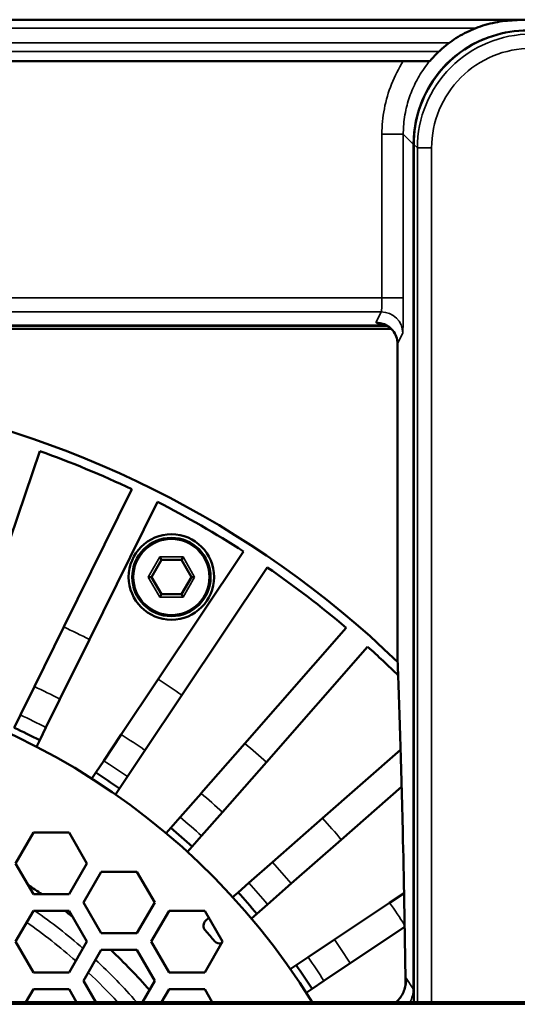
# Model space of a CAD drawing. Header units: millimetres. Extents: x 50 to 3176, y 50 to 2109.
# Tile 666 of 817: x 2293 to 2328, y 1088 to 1157. Entities that reach past the tile are written whole.
import ezdxf

# ---------------------------------------------------------------- set-up
doc = ezdxf.new("R2010")
doc.units = ezdxf.units.MM
doc.header["$LTSCALE"] = 10
doc.layers.add('Visible (ISO)', color=7, linetype='Continuous', lineweight=50)
doc.layers.add('Visible Narrow (ISO)', color=7, linetype='Continuous', lineweight=35)

msp = doc.modelspace()

# ---------------------------------------------------------------- linework, layer by layer
at = {"layer": 'Visible (ISO)'}
for p, q in [((2226.3343, 1157.2033), (2507.2872, 1157.2033)), ((2250.2712, 1154.2883), (2320.3374, 1154.2883)), ((2320.1033, 1153.9033), (2320.1032, 1153.9033)), ((2323.1717, 1153.9033), (2323.1716, 1153.9033)), ((2322.241, 1152.6838), (2322.241, 1152.6838)), ((2318.8719, 1149.9838), (2318.8721, 1149.9838)), ((2318.8698, 1149.9588), (2318.87, 1149.9588)), ((2321.066, 1088.2033), (2321.066, 1148.4492)), ((2319.1576, 1135.7372), (2250.1815, 1135.7372)), ((2251.0106, 1135.703), (2319.2196, 1135.703)), ((2319.4954, 1135.4903), (2291.8989, 1135.4903)), ((2320.3139, 1135.4903), (2320.3139, 1135.4903)), ((2319.9292, 1112.5568), (2319.9292, 1134.4458)), ((2294.8291, 1126.9021), (2291.3624, 1116.6894)), ((2296.5131, 1114.5555), (2301.2833, 1124.2287)), ((2303.0771, 1123.3441), (2298.3068, 1113.671)), ((2303.1351, 1110.8834), (2309.1271, 1119.8511)), ((2303.3608, 1119.2744), (2302.6608, 1118.0619)), ((2303.2453, 1119.4744), (2303.3608, 1119.2744)), ((2304.7608, 1119.2744), (2303.3608, 1119.2744)), ((2304.8762, 1119.4744), (2304.7608, 1119.2744)), ((2305.4608, 1118.0619), (2304.7608, 1119.2744)), ((2310.7901, 1118.74), (2304.798, 1109.7723)), ((2302.4298, 1118.0619), (2302.6608, 1118.0619)), ((2302.6608, 1118.0619), (2303.3608, 1116.8495)), ((2304.7608, 1116.8495), (2305.4608, 1118.0619)), ((2305.6917, 1118.0619), (2305.4608, 1118.0619)), ((2303.2453, 1116.6495), (2303.3608, 1116.8495)), ((2303.3608, 1116.8495), (2304.7608, 1116.8495)), ((2304.8762, 1116.6495), (2304.7608, 1116.8495)), ((2294.4478, 1110.3675), (2296.513, 1114.5554)), ((2309.2213, 1106.3784), (2316.3324, 1114.4871)), ((2296.2415, 1109.4829), (2298.3067, 1113.6708)), ((2317.8361, 1113.1685), (2310.7249, 1105.0597)), ((2300.5415, 1107.0018), (2303.1353, 1110.8837)), ((2293.4663, 1108.3773), (2294.4479, 1110.3679)), ((2296.2417, 1109.4833), (2295.26, 1107.4927)), ((2302.2038, 1105.8898), (2304.798, 1109.7722)), ((2293.0239, 1107.4802), (2293.4663, 1108.3774)), ((2294.8177, 1106.5957), (2295.2596, 1107.4919)), ((2294.8177, 1106.5957), (2294.5965, 1106.1471)), ((2299.3079, 1105.1556), (2300.541, 1107.0011)), ((2302.204, 1105.8899), (2300.9709, 1104.0445)), ((2306.1449, 1102.8705), (2309.2221, 1106.3794)), ((2314.667, 1101.1172), (2320.1508, 1105.9264)), ((2298.7523, 1104.324), (2299.3085, 1105.1565)), ((2307.6455, 1101.5483), (2310.7247, 1105.0594)), ((2298.4744, 1103.9082), (2298.7523, 1104.324)), ((2300.4152, 1103.2129), (2300.9705, 1104.044)), ((2300.4152, 1103.2129), (2300.1374, 1102.7971)), ((2320.2223, 1103.329), (2315.9857, 1099.6136)), ((2304.6791, 1101.1991), (2306.1425, 1102.8678)), ((2304.0196, 1100.4471), (2304.6794, 1101.1995)), ((2307.6462, 1101.5491), (2306.1828, 1099.8804)), ((2311.1583, 1098.0402), (2314.6676, 1101.1178)), ((2303.6899, 1100.0711), (2304.0196, 1100.4471)), ((2294.3765, 1100.1183), (2293.1265, 1097.9533)), ((2294.3765, 1100.1183), (2296.8765, 1100.1183)), ((2298.1265, 1097.9533), (2296.8765, 1100.1183)), ((2305.5233, 1099.1284), (2306.1831, 1099.8808)), ((2312.4751, 1096.5349), (2315.9856, 1099.6135)), ((2305.5233, 1099.1284), (2305.1936, 1098.7524)), ((2293.1265, 1097.9533), (2294.3765, 1095.7882)), ((2296.8765, 1095.7882), (2298.1265, 1097.9533)), ((2309.4879, 1096.5753), (2311.1566, 1098.0387)), ((2299.1396, 1097.3683), (2297.8896, 1095.2033)), ((2299.1396, 1097.3683), (2301.6396, 1097.3683)), ((2302.8896, 1095.2033), (2301.6396, 1097.3683)), ((2308.7359, 1095.9158), (2309.4886, 1096.5759)), ((2312.4753, 1096.535), (2310.8066, 1095.0716)), ((2296.8765, 1095.7882), (2294.3765, 1095.7882)), ((2308.3599, 1095.5861), (2308.7359, 1095.9158)), ((2319.38, 1095.1907), (2320.3908, 1095.8661)), ((2297.8896, 1095.2033), (2299.1396, 1093.0382)), ((2301.6396, 1093.0382), (2302.8896, 1095.2033)), ((2310.0546, 1094.4121), (2310.8052, 1095.0704)), ((2315.4979, 1092.5968), (2319.3802, 1095.1908)), ((2294.3765, 1094.6183), (2293.1265, 1092.4533)), ((2294.3765, 1094.6183), (2296.8765, 1094.6183)), ((2298.1265, 1092.4533), (2296.8765, 1094.6183)), ((2303.9027, 1094.6183), (2302.6527, 1092.4533)), ((2303.9027, 1094.6183), (2306.4027, 1094.6183)), ((2307.6527, 1092.4533), (2306.4027, 1094.6183)), ((2306.4859, 1093.9426), (2306.6897, 1094.1213)), ((2310.0546, 1094.4121), (2309.6786, 1094.0824)), ((2316.6071, 1090.9326), (2320.4346, 1093.49)), ((2301.6396, 1093.0382), (2299.1396, 1093.0382)), ((2313.652, 1091.3634), (2315.4974, 1092.5965)), ((2293.1265, 1092.4533), (2294.3765, 1090.2882)), ((2296.8765, 1090.2882), (2298.1265, 1092.4533)), ((2302.6527, 1092.4533), (2303.9027, 1090.2882)), ((2306.4027, 1090.2882), (2307.6527, 1092.4533)), ((2299.1396, 1091.8683), (2297.8896, 1089.7033)), ((2299.1396, 1091.8683), (2301.6396, 1091.8683)), ((2302.8896, 1089.7033), (2301.6396, 1091.8683)), ((2312.8204, 1090.8077), (2313.6525, 1091.3637)), ((2312.4045, 1090.5299), (2312.8204, 1090.8077)), ((2316.6086, 1090.9335), (2314.7631, 1089.7004)), ((2296.8765, 1090.2882), (2294.3765, 1090.2882)), ((2306.4027, 1090.2882), (2303.9027, 1090.2882)), ((2294.3765, 1089.1183), (2293.8482, 1088.2033)), ((2294.3765, 1089.1183), (2296.8765, 1089.1183)), ((2297.4048, 1088.2033), (2296.8765, 1089.1183)), ((2297.8896, 1089.7033), (2298.7556, 1088.2033)), ((2302.0236, 1088.2033), (2302.8896, 1089.7033)), ((2303.9027, 1089.1183), (2303.3744, 1088.2033)), ((2303.9027, 1089.1183), (2306.4027, 1089.1183)), ((2306.9311, 1088.2033), (2306.4027, 1089.1183)), ((2313.9315, 1089.1448), (2313.5157, 1088.8669)), ((2313.9315, 1089.1448), (2314.7629, 1089.7003)), ((2182.3108, 1088.2033), (2551.3108, 1088.2033))]:
    msp.add_line(p, q, dxfattribs=at)
for radius in [3, 2.75]:
    msp.add_circle((2304.0608, 1118.0619), radius, dxfattribs=at)
for centre, radius, start, end in [((2271.8108, 1062.2033), 69.3237, 46.026571, 80.869951), ((2271.8108, 1062.2033), 68.6715, 64.584375, 70.415625), ((2271.8108, 1062.2033), 68.6715, 57.084375, 62.915625), ((2271.8108, 1062.2033), 68.6715, 49.584375, 55.415625), ((2271.8108, 1062.2033), 68.6715, 45.457092, 47.915625), ((2271.8108, 1062.2033), 49.5, 31.685245, 148.314755), ((2271.8108, 1062.2033), 50, 62.604008, 64.895992), ((2271.8108, 1062.2033), 50, 55.104008, 57.395992), ((2271.8108, 1062.2033), 50, 47.604008, 49.895992), ((2271.8108, 1062.2033), 40.7933, 55.416013, 57.037646), ((2271.8108, 1062.2033), 50, 40.104008, 42.395992), ((2271.8108, 1062.2033), 40.7933, 51.651847, 52.619094), ((2306.8156, 1093.5667), 0.5, 131.25, 221.859541), ((2271.8108, 1062.2033), 46.5, 40.640459, 41.859541), ((2307.4749, 1092.8149), 0.5, 220.640459, 282.035967), ((2271.8108, 1062.2033), 40.7933, 41.172139, 46.652504), ((2271.8108, 1062.2033), 50, 32.604008, 34.895992)]:
    msp.add_arc(centre, radius, start, end, dxfattribs=at)
for centre, major_axis, ratio, start_param, end_param in [((2336.8606, 1134.4507), (-16.9314, -0.0049), 0.0371532, 6.2831797, 6.2832019), ((2321.9313, 1112.452), (-1.9984, -0.0794), 0.9154271, 6.2830025, 6.2831857)]:
    msp.add_ellipse(centre, major_axis=major_axis, ratio=ratio, start_param=start_param, end_param=end_param, dxfattribs=at)
for points, knots in [([(2328.3377, 1157.1602), (2327.8711, 1157.1603), (2327.4045, 1157.1194), (2326.4855, 1156.9569), (2326.0332, 1156.8354), (2325.1565, 1156.5154), (2324.7323, 1156.317), (2323.9247, 1155.8493), (2323.5415, 1155.58), (2322.8277, 1154.9789), (2322.4972, 1154.647), (2322.1981, 1154.2888)], [4.71234798, 4.71234798, 4.71234798, 4.71234798, 4.88735095, 4.88735095, 5.06235392, 5.06235392, 5.23735689, 5.23735689, 5.41235987, 5.41235987, 5.58736284, 5.58736284, 5.58736284, 5.58736284]), ([(2329.0649, 1156.448), (2328.2272, 1156.448), (2327.3897, 1156.3154), (2325.7964, 1155.7978), (2325.0409, 1155.4128), (2323.6855, 1154.4281), (2323.0859, 1153.8285), (2322.1012, 1152.4732), (2321.7163, 1151.7176), (2321.1986, 1150.1243), (2321.066, 1149.2868), (2321.0661, 1148.4492)], [4.7123358, 4.7123358, 4.7123358, 4.7123358, 5.0265162, 5.0265162, 5.3406966, 5.3406966, 5.6548771, 5.6548771, 5.9690575, 5.9690575, 6.2832379, 6.2832379, 6.2832379, 6.2832379]), ([(2320.3374, 1154.2883), (2320.5495, 1154.2883), (2320.7619, 1154.2883), (2321.1784, 1154.2883), (2321.383, 1154.2883), (2321.7375, 1154.2883), (2321.8902, 1154.2883), (2322.0643, 1154.2883), (2322.1134, 1154.2883), (2322.1743, 1154.2883), (2322.1902, 1154.2883), (2322.1987, 1154.2886)], [0.00000165, 0.00000165, 0.00000165, 0.00000165, 0.06361076, 0.06361076, 0.13068862, 0.13068862, 0.19514528, 0.19514528, 0.23071539, 0.23071539, 0.26090051, 0.26090051, 0.26090051, 0.26090051]), ([(2322.1997, 1154.2898), (2322.1994, 1154.2898), (2322.197, 1154.2914), (2322.1948, 1154.2921), (2322.198, 1154.2894), (2322.1998, 1154.2886)], [0, 0, 0, 0, 0.33333333, 0.66666667, 0.85367871, 0.85367871, 0.85367871, 0.85367871]), ([(2322.198, 1154.2897), (2322.1979, 1154.2901), (2322.1977, 1154.2911), (2322.1998, 1154.2896), (2322.1997, 1154.2898)], [0.39489279, 0.39489279, 0.39489279, 0.39489279, 0.66666667, 1, 1, 1, 1]), ([(2319.9292, 1134.4458), (2319.9292, 1134.6185), (2319.8977, 1134.7934), (2319.7837, 1135.1058), (2319.7012, 1135.2482), (2319.5204, 1135.4747), (2319.4214, 1135.5638), (2319.26, 1135.682), (2319.1936, 1135.7194), (2319.0873, 1135.7725), (2319.0478, 1135.7877), (2318.9794, 1135.8125), (2318.9635, 1135.8159), (2318.9613, 1135.8165), (2318.9612, 1135.8165), (2318.9612, 1135.8165)], [0, 0, 0, 0, 0.05605365, 0.05605365, 0.11023616, 0.11023616, 0.16157802, 0.16157802, 0.20635693, 0.20635693, 0.25446102, 0.25446102, 0.32613402, 0.32613402, 0.33129911, 0.33129911, 0.33129911, 0.33129911]), ([(2320.502, 1089.4186), (2320.4417, 1093.4144), (2320.3726, 1097.0014), (2320.1867, 1105.0793), (2320.062, 1109.1238), (2319.9329, 1112.3726)], [0.3120874, 0.3120874, 0.3120874, 0.3120874, 1.8950773, 1.8950773, 4.3277826, 4.3277826, 4.3277826, 4.3277826]), ([(2319.8388, 1088.2033), (2319.9021, 1088.2599), (2319.9598, 1088.3185), (2320.1877, 1088.579), (2320.3313, 1088.8283), (2320.5087, 1089.3572), (2320.5427, 1089.6356), (2320.5325, 1089.8892)], [1.74103582, 1.74103582, 1.74103582, 1.74103582, 1.7970039, 1.7970039, 1.98792682, 1.98792682, 2.17884966, 2.17884966, 2.17884966, 2.17884966])]:
    msp.add_open_spline(points, degree=3, knots=knots, dxfattribs=at)
for points in [[(2319.9292, 1112.5558), (2319.9292, 1112.5561), (2319.9292, 1112.5564), (2319.9292, 1112.5568)], [(2319.9329, 1112.3729), (2319.9307, 1112.428), (2319.9295, 1112.4833), (2319.9293, 1112.5389)]]:
    msp.add_open_spline(points, degree=3, dxfattribs=at)
at = {"layer": 'Visible Narrow (ISO)'}
for p, q in [((2325.4048, 1156.6033), (2226.8509, 1156.6033)), ((2248.3261, 1155.5754), (2323.5581, 1155.5754)), ((2325.3754, 1155.5754), (2325.3754, 1155.5754)), ((2322.844, 1154.9755), (2248.3261, 1154.9755)), ((2324.3912, 1154.9755), (2324.3911, 1154.9755)), ((2318.8367, 1137.6807), (2318.8367, 1149.1638)), ((2320.3365, 1149.1638), (2318.8367, 1149.1638)), ((2320.3365, 1149.1638), (2321.037, 1148.4632)), ((2320.3365, 1149.1638), (2320.3365, 1137.6806)), ((2321.037, 1089.1323), (2321.037, 1148.4632)), ((2321.0661, 1148.4632), (2321.037, 1148.4632)), ((2321.0661, 1148.4492), (2321.3229, 1148.1924)), ((2321.0661, 1148.4492), (2321.0661, 1088.2033)), ((2321.0661, 1148.4492), (2321.0661, 1148.4492)), ((2322.3227, 1148.1924), (2321.3229, 1148.1924)), ((2321.3229, 1088.2033), (2321.3229, 1148.1924)), ((2322.3227, 1148.1924), (2322.3227, 1088.2033)), ((2246.1968, 1137.6807), (2318.8367, 1137.6807)), ((2318.8367, 1137.6807), (2320.3365, 1137.6807)), ((2318.7946, 1136.6813), (2248.2459, 1136.6813)), ((2318.7946, 1136.6813), (2318.4319, 1135.9555)), ((2291.8989, 1135.4906), (2319.4951, 1135.4906)), ((2320.3139, 1135.4906), (2320.3139, 1135.4906)), ((2319.9316, 1134.4565), (2320.2944, 1135.1822)), ((2319.9316, 1134.4565), (2319.9316, 1112.452)), ((2303.2453, 1119.4744), (2302.4298, 1118.0619)), ((2303.2453, 1119.4744), (2304.8762, 1119.4744)), ((2305.6917, 1118.0619), (2304.8762, 1119.4744)), ((2302.4298, 1118.0619), (2303.2453, 1116.6495)), ((2304.8762, 1116.6495), (2305.6917, 1118.0619)), ((2304.8762, 1116.6495), (2303.2453, 1116.6495)), ((2320.5325, 1089.7073), (2320.5325, 1089.8892)), ((2321.037, 1089.1323), (2320.5325, 1089.8892)), ((2321.066, 1089.1323), (2321.037, 1089.1323)), ((2551.3108, 1088.0533), (2182.3108, 1088.0533))]:
    msp.add_line(p, q, dxfattribs=at)
msp.add_circle((2304.0608, 1118.0619), 2.65, dxfattribs=at)
for centre, radius, start, end in [((2329.3213, 1148.1928), 6.9986, 89.996994, 180.00288), ((2271.8108, 1062.2033), 69.3237, 46.026569, 80.869951), ((2271.8108, 1062.2033), 57.8875, 62.760173, 64.739827), ((2271.8108, 1062.2033), 57.8876, 55.260174, 57.239826), ((2271.8108, 1062.2033), 53.2191, 62.673335, 64.826665), ((2271.8108, 1062.2033), 51, 62.626481, 64.873519), ((2271.8108, 1062.2033), 53.2191, 55.173334, 57.326665), ((2271.8108, 1062.2033), 57.8877, 47.760176, 49.739824), ((2271.8108, 1062.2033), 51, 55.126481, 57.373519), ((2271.8108, 1062.2033), 53.2191, 47.673333, 49.826665), ((2271.8108, 1062.2033), 51, 47.626481, 49.873519), ((2271.8108, 1062.2033), 57.8874, 40.260171, 42.239829), ((2271.8108, 1062.2033), 53.2191, 40.173335, 42.326665), ((2271.8108, 1062.2033), 51, 40.126481, 42.373519), ((2271.8108, 1062.2033), 57.8878, 32.866516, 34.739821), ((2271.8108, 1062.2033), 39.559, 48.827538, 55.02585), ((2271.8108, 1062.2033), 38.5604, 48.534322, 55.038511), ((2271.8108, 1062.2033), 53.2191, 32.673335, 34.826665), ((2271.8108, 1062.2033), 51, 32.626481, 34.873519), ((2271.8108, 1062.2033), 39.559, 41.090194, 47.094968), ((2271.8108, 1062.2033), 38.5604, 42.397294, 46.754753)]:
    msp.add_arc(centre, radius, start, end, dxfattribs=at)
for centre, major_axis, ratio, start_param, end_param in [((2329.0381, 1148.4609), (-5.6583, 5.6585), 0.9997259, 5.497955, 7.0684474), ((2329.3216, 1148.1924), (-5.6559, -5.656), 0.9999952, 3.9269811, 5.4977906), ((2318.7946, 1135.1822), (-1.3417, 0.6707), 0.9992388, 3.6054251, 5.1756103), ((2318.4319, 1134.4565), (1.3417, -0.6707), 0.9992388, 0.4638301, 2.0340176), ((2336.8606, 1134.4507), (-16.9314, -0.0049), 0.0371532, 6.266248, 6.2831797), ((2321.9313, 1112.452), (-1.9984, -0.0794), 0.9154271, 6.23981, 6.2830022), ((2319.0366, 1089.1334), (1.1092, -1.6659), 0.9993076, 0.5002659, 0.9831766)]:
    msp.add_ellipse(centre, major_axis=major_axis, ratio=ratio, start_param=start_param, end_param=end_param, dxfattribs=at)
for points, knots in [([(2322.1979, 1154.2883), (2322.3328, 1154.4499), (2322.4741, 1154.6062), (2322.7687, 1154.9071), (2322.9219, 1155.0517), (2323.2028, 1155.2966), (2323.3283, 1155.3995), (2323.6231, 1155.6266), (2323.7944, 1155.7481), (2324.1462, 1155.9774), (2324.3266, 1156.0851), (2324.6545, 1156.2637), (2324.8003, 1156.3374), (2325.1387, 1156.4957), (2325.3326, 1156.5773), (2325.7263, 1156.7248), (2325.926, 1156.7909), (2326.2846, 1156.8939), (2326.4425, 1156.9342), (2326.8068, 1157.0152), (2327.0139, 1157.0527), (2327.4303, 1157.1113), (2327.6397, 1157.1325), (2328.0121, 1157.1552), (2328.1749, 1157.1602), (2328.3377, 1157.1602)], [0, 0, 0, 0, 0.0902412, 0.0902412, 0.180485, 0.180485, 0.25, 0.25, 0.3399826, 0.3399826, 0.4299678, 0.4299678, 0.5, 0.5, 0.5900861, 0.5900861, 0.6801761, 0.6801761, 0.75, 0.75, 0.840115, 0.840115, 0.9302337, 0.9302337, 1, 1, 1, 1]), ([(2321.0661, 1148.4492), (2321.0661, 1148.6595), (2321.0744, 1148.8698), (2321.1075, 1149.2892), (2321.1324, 1149.4982), (2321.1933, 1149.8814), (2321.2271, 1150.056), (2321.3135, 1150.4344), (2321.3684, 1150.6376), (2321.494, 1151.0392), (2321.5648, 1151.2375), (2321.7095, 1151.5974), (2321.7812, 1151.76), (2321.9495, 1152.1094), (2322.0482, 1152.2953), (2322.2599, 1152.6586), (2322.3729, 1152.8361), (2322.5941, 1153.1549), (2322.7003, 1153.2976), (2322.9422, 1153.6009), (2323.0798, 1153.7601), (2323.367, 1154.0672), (2323.5167, 1154.215), (2323.8033, 1154.4766), (2323.9386, 1154.5921), (2324.242, 1154.8341), (2324.4115, 1154.9587), (2324.7599, 1155.1941), (2324.9388, 1155.305), (2325.2764, 1155.4963), (2325.434, 1155.5787), (2325.7836, 1155.7471), (2325.9767, 1155.8309), (2326.369, 1155.983), (2326.5681, 1156.0513), (2326.9398, 1156.1626), (2327.1116, 1156.2079), (2327.4898, 1156.2942), (2327.6966, 1156.3329), (2328.1128, 1156.3939), (2328.3221, 1156.4162), (2328.7093, 1156.442), (2328.8871, 1156.448), (2329.0649, 1156.448)], [0, 0, 0, 0, 0.0502092, 0.0502092, 0.1004229, 0.1004229, 0.1428571, 0.1428571, 0.1930824, 0.1930824, 0.2433113, 0.2433113, 0.2857143, 0.2857143, 0.3359187, 0.3359187, 0.3861263, 0.3861263, 0.4285714, 0.4285714, 0.4787723, 0.4787723, 0.528976, 0.528976, 0.5714286, 0.5714286, 0.6216333, 0.6216333, 0.6718405, 0.6718405, 0.7142857, 0.7142857, 0.7645094, 0.7645094, 0.8147349, 0.8147349, 0.8571429, 0.8571429, 0.9073487, 0.9073487, 0.9575559, 0.9575559, 1, 1, 1, 1]), ([(2318.8367, 1149.1638), (2318.8368, 1149.7698), (2318.9497, 1150.9576), (2319.4601, 1152.7053), (2320.0076, 1153.7737), (2320.3374, 1154.2883)], [0.00002603, 0.00002603, 0.00002603, 0.00002603, 0.33333333, 0.66666667, 0.99999996, 0.99999996, 0.99999996, 0.99999996]), ([(2322.1998, 1154.2886), (2322.055, 1154.1226), (2321.9235, 1153.9513), (2321.6746, 1153.5987), (2321.5574, 1153.4172), (2321.3526, 1153.0705), (2321.2633, 1152.9063), (2321.0909, 1152.5614), (2321.0086, 1152.3801), (2320.8579, 1152.0121), (2320.7894, 1151.8252), (2320.6665, 1151.447), (2320.6121, 1151.2557), (2320.5597, 1151.0412), (2320.5546, 1151.0197), (2320.4992, 1150.7845), (2320.4577, 1150.5688), (2320.3925, 1150.1347), (2320.3689, 1149.9162), (2320.3424, 1149.5196), (2320.3365, 1149.3416), (2320.3365, 1149.1638)], [0.00070387, 0.00070387, 0.00070387, 0.00070387, 0.11662929, 0.11662929, 0.23275264, 0.23275264, 0.33333333, 0.33333333, 0.44045593, 0.44045593, 0.54758441, 0.54758441, 0.65475405, 0.65475405, 0.66666667, 0.66666667, 0.78509329, 0.78509329, 0.90376915, 0.90376915, 1, 1, 1, 1]), ([(2318.8367, 1137.6807), (2318.8367, 1137.6382), (2318.8366, 1137.5957), (2318.8361, 1137.5114), (2318.8358, 1137.4696), (2318.8348, 1137.3871), (2318.8342, 1137.3464), (2318.8328, 1137.2673), (2318.832, 1137.2289), (2318.8302, 1137.1543), (2318.8292, 1137.1183), (2318.827, 1137.0495), (2318.8258, 1137.0168), (2318.8232, 1136.9556), (2318.8218, 1136.9271), (2318.8189, 1136.8741), (2318.8174, 1136.8497), (2318.8142, 1136.8052), (2318.8126, 1136.7852), (2318.8092, 1136.7504), (2318.8074, 1136.7356), (2318.8039, 1136.7109), (2318.8021, 1136.7011), (2318.7983, 1136.687), (2318.7965, 1136.6828), (2318.7946, 1136.6813)], [0, 0, 0, 0, 0.0831167, 0.0831167, 0.16615162, 0.16615162, 0.24961371, 0.24961371, 0.33261031, 0.33261031, 0.41630516, 0.41630516, 0.5, 0.5, 0.58271736, 0.58271736, 0.66536634, 0.66536634, 0.74902476, 0.74902476, 0.83167554, 0.83167554, 0.91583777, 0.91583777, 1, 1, 1, 1]), ([(2320.2944, 1135.1822), (2320.3004, 1135.1941), (2320.3111, 1135.345), (2320.325, 1135.9004), (2320.3342, 1136.7174), (2320.3365, 1137.341), (2320.3365, 1137.6806)], [0.00000064, 0.00000064, 0.00000064, 0.00000064, 0.25, 0.5, 0.75, 1, 1, 1, 1]), ([(2319.0603, 1135.7822), (2318.9353, 1135.798), (2318.6924, 1135.8344), (2318.4625, 1135.8925), (2318.4213, 1135.9344), (2318.4319, 1135.9555)], [0.07396117, 0.07396117, 0.07396117, 0.07396117, 0.33333333, 0.66666667, 1, 1, 1, 1]), ([(2320.5025, 1089.4215), (2320.4948, 1089.9325), (2320.4679, 1091.6631), (2320.4162, 1094.6628), (2320.3414, 1098.4139), (2320.2555, 1102.1502), (2320.1583, 1105.8019), (2320.0504, 1109.2826), (2319.9723, 1111.4273), (2319.9316, 1112.452)], [0.0824872, 0.0824872, 0.0824872, 0.0824872, 0.14285714, 0.28571429, 0.42857143, 0.57142857, 0.71428571, 0.85714286, 1, 1, 1, 1])]:
    msp.add_open_spline(points, degree=3, knots=knots, dxfattribs=at)
for points in [[(2322.1979, 1154.2883), (2322.1979, 1154.2885), (2322.198, 1154.2887), (2322.198, 1154.2889)], [(2319.9316, 1112.452), (2319.93, 1112.4874), (2319.9292, 1112.522), (2319.9292, 1112.5558)]]:
    msp.add_open_spline(points, degree=3, dxfattribs=at)

doc.saveas('drawing.dxf')
